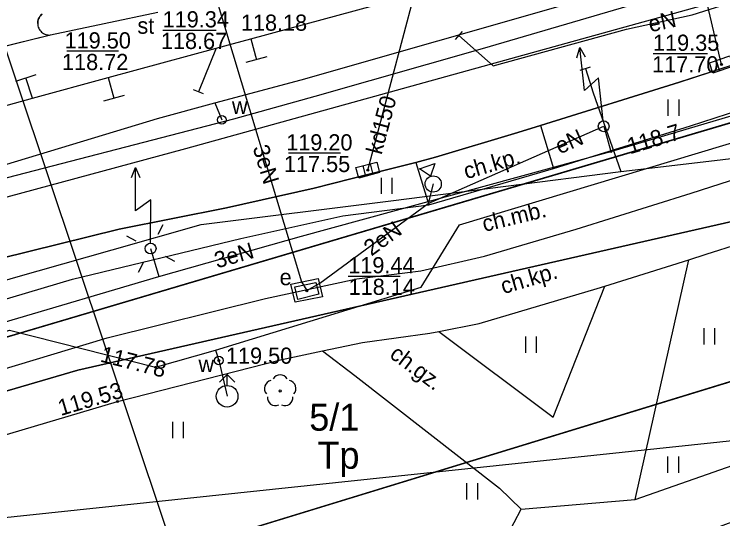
# Model space of a CAD drawing. Extents: x 6432121 to 6432331, y 5662538 to 5662686.
# Drawn here: x 6432193.67 to 6432226.48, y 5662623.53 to 5662646.9 of the extents above; entities that cross this region are included whole.
import ezdxf

# ---------------------------------------------------------------- set-up
doc = ezdxf.new("R2010")
doc.units = 0
for name, color, linetype in [('Warstwa 1', 7, 'Continuous'), ('Warstwa 11', 7, 'Continuous'), ('Warstwa 12', 7, 'Continuous'), ('Warstwa 13', 7, 'Continuous'), ('Warstwa 14', 7, 'Continuous'), ('Warstwa 15', 7, 'Continuous'), ('Warstwa 19', 7, 'Continuous'), ('Warstwa 2', 7, 'Continuous'), ('Warstwa 20', 7, 'Continuous'), ('Warstwa 21', 7, 'Continuous'), ('Warstwa 25', 7, 'Continuous'), ('Warstwa 4', 7, 'Continuous'), ('Warstwa 40', 7, 'Continuous'), ('Warstwa 5', 7, 'Continuous'), ('Warstwa 6', 7, 'Continuous'), ('Warstwa 8', 7, 'Continuous'), ('Warstwa 9', 7, 'Continuous')]:
    doc.layers.add(name, color=color, linetype=linetype)

msp = doc.modelspace()

# ---------------------------------------------------------------- linework, layer by layer
at = {"layer": 'Warstwa 1'}
for p, q in [((6432166.394, 5662623.975), (6432234.842, 5662644.244)), ((6432166.394, 5662623.975), (6432234.842, 5662644.244)), ((6432193.86, 5662619.79), (6432228.29, 5662630.34)), ((6432193.86, 5662619.79), (6432228.29, 5662630.34))]:
    msp.add_line(p, q, dxfattribs=at)
at = {"layer": 'Warstwa 11'}
msp.add_lwpolyline([(6432206.48, 5662634.4), (6432207.74, 5662634.66), (6432207.95, 5662633.81), (6432206.68, 5662633.56)], close=True, dxfattribs=at)
msp.add_circle((6432205.986, 5662629.455), 0.05, dxfattribs=at)
for centre, start, end in [((6432205.986, 5662629.83), 30.1471, 149.8529), ((6432205.629, 5662629.571), 102.1471, 221.8529), ((6432206.343, 5662629.571), 318.1471, 77.8529), ((6432205.766, 5662629.152), 174.1471, 293.8529), ((6432206.206, 5662629.152), 246.1471, 5.8529)]:
    msp.add_arc(centre, 0.375, start, end, dxfattribs=at)
at = {"layer": 'Warstwa 12'}
for points in [[(6432248.82, 5662629.93), (6432248.54, 5662629.72), (6432247.48, 5662630.2), (6432247.186, 5662630.33), (6432247.012, 5662630.407), (6432246.73, 5662630.84), (6432246.374, 5662630.582), (6432219.55, 5662620.66), (6432213.49, 5662610.33), (6432213.18, 5662609.798), (6432212.84, 5662609.97), (6432201.94, 5662619.39), (6432188.48, 5662659.63), (6432188.372, 5662660.264), (6432188.26, 5662660.96), (6432187.54, 5662663.58), (6432189.456, 5662664.144), (6432190.073, 5662664.038), (6432190.591, 5662664.478), (6432199.77, 5662667.18), (6432202.78, 5662668.86), (6432236.07, 5662677.73), (6432238.751, 5662681.053)], [(6432190.996, 5662642.041), (6432194.526, 5662643.006), (6432198.018, 5662643.972), (6432203.026, 5662645.328), (6432204.628, 5662645.761), (6432211.976, 5662647.774), (6432214.839, 5662648.562), (6432217.625, 5662649.417), (6432219.194, 5662649.979), (6432224.613, 5662651.789), (6432231.741, 5662654.216), (6432231.921, 5662654.269), (6432237.616, 5662656.187), (6432239.128, 5662656.695), (6432250.011, 5662660.369)], [(6432243.16, 5662653.357), (6432238.818, 5662652.077), (6432231.878, 5662650.088), (6432222.396, 5662647.368), (6432215.333, 5662645.3), (6432207.594, 5662643.095), (6432203.827, 5662642.037), (6432191.669, 5662638.887), (6432188.536, 5662637.951), (6432178.127, 5662635.09), (6432171.153, 5662633.111), (6432168.815, 5662632.536), (6432160.001, 5662630.035), (6432149.66, 5662627.205), (6432148.406, 5662626.88), (6432146.819, 5662626.408)], [(6432158.82, 5662630.77), (6432175.75, 5662635.097), (6432183.256, 5662637.281), (6432187.49, 5662638.459), (6432193.338, 5662639.961), (6432200.302, 5662642.068), (6432202.966, 5662642.795), (6432206.953, 5662643.86), (6432219.613, 5662647.474), (6432231.967, 5662650.923), (6432237.55, 5662652.52)], [(6432148.933, 5662626.337), (6432149.745, 5662626.416), (6432159.721, 5662629.206), (6432169.939, 5662632.014), (6432176.484, 5662633.766), (6432189.566, 5662637.418), (6432201.613, 5662640.684), (6432214.385, 5662644.209), (6432225.797, 5662647.387), (6432236.718, 5662650.384), (6432240.909, 5662651.556), (6432241.641, 5662651.786)], [(6432226.41, 5662644.57), (6432224.724, 5662651.826)], [(6432246.73, 5662630.84), (6432246.66, 5662631.45), (6432245.74, 5662640.67), (6432245.267, 5662641.347), (6432244.6, 5662641.33), (6432196.62, 5662630.41), (6432162.36, 5662620.4), (6432161.76, 5662619.96), (6432161.08, 5662620.39), (6432144.64, 5662638.75), (6432139.05, 5662643.99), (6432134.66, 5662649.12), (6432133.76, 5662650.98), (6432133.196, 5662651.358)], [(6432202.884, 5662648.217), (6432202.97, 5662647.8), (6432206.97, 5662634.51), (6432207.214, 5662634.107)], [(6432210.04, 5662639.68), (6432212.211, 5662647.839)], [(6432214.26, 5662645.92), (6432215.85, 5662644.51), (6432222.01, 5662646.2), (6432225.06, 5662646.87), (6432228.01, 5662647.82)], [(6432178.74, 5662628.37), (6432200.37, 5662634.75), (6432206.97, 5662636.63), (6432221.29, 5662640.54), (6432232.17, 5662643.77), (6432238.49, 5662646.33), (6432240.86, 5662647.51), (6432243.86, 5662639.62), (6432246.18, 5662638.12), (6432265.49, 5662644.1), (6432264.97, 5662645.92)], [(6432157.15, 5662630.3), (6432157.97, 5662630.56), (6432158.44, 5662630.26), (6432165.06, 5662623.42), (6432193.45, 5662632.27), (6432200.21, 5662630.55), (6432202.99, 5662631.34), (6432212.51, 5662634.26), (6432214.29, 5662637.14), (6432238.97, 5662644.59), (6432245.32, 5662646.8), (6432246.36, 5662647.14)], [(6432203.026, 5662645.328), (6432202.198, 5662643.31)], [(6432220.113, 5662644.388), (6432220.471, 5662643.26), (6432221.761, 5662639.612)], [(6432202.966, 5662642.795), (6432203.284, 5662642.007)], [(6432213.07, 5662639.04), (6432212.84, 5662638.14), (6432220.96, 5662641.71)], [(6432220.96, 5662641.71), (6432221.29, 5662640.54)], [(6432161.76, 5662619.96), (6432162.36, 5662620.4), (6432196.62, 5662630.41), (6432244.6, 5662641.33), (6432245.267, 5662641.347)], [(6432158.701, 5662622.869), (6432165.926, 5662625.245), (6432172.229, 5662627.304), (6432174.219, 5662627.95), (6432176.441, 5662629.705), (6432181.234, 5662631.061), (6432188.238, 5662633.065), (6432193.646, 5662634.689), (6432198.21, 5662635.991), (6432202.329, 5662637.16), (6432211.111, 5662638.251), (6432221.761, 5662639.612), (6432226.359, 5662640.162), (6432233.564, 5662641.03)], [(6432207.214, 5662634.107), (6432207.82, 5662634.44), (6432212.84, 5662638.14)], [(6432199.99, 5662636.05), (6432200.37, 5662634.75)], [(6432202.99, 5662631.34), (6432203.15, 5662630.87), (6432203.49, 5662629.42), (6432203.53, 5662629.21)], [(6432249.05, 5662629.25), (6432248.64, 5662629.45), (6432162.596, 5662620.344), (6432161.76, 5662619.96)]]:
    msp.add_lwpolyline(points, dxfattribs=at)
at = {"layer": 'Warstwa 14'}
for p, q in [((6432200.55, 5662646.164), (6432203.024, 5662646.164)), ((6432198.499, 5662645.193), (6432196.107, 5662645.193)), ((6432223.251, 5662645.08), (6432225.764, 5662645.08)), ((6432208.78, 5662640.47), (6432206.365, 5662640.47)), ((6432209.139, 5662634.777), (6432211.539, 5662634.777))]:
    msp.add_line(p, q, dxfattribs=at)
for centre in [(6432226.41, 5662644.57), (6432221.29, 5662640.54), (6432210.04, 5662639.68), (6432207.216, 5662634.091), (6432203.15, 5662630.87), (6432200.21, 5662630.55)]:
    msp.add_circle(centre, 0.045, dxfattribs=at)
at = {"layer": 'Warstwa 19'}
for p, q in [((6432204.628, 5662645.761), (6432204.885, 5662644.795)), ((6432205.368, 5662644.923), (6432204.401, 5662644.666)), ((6432193.743, 5662643.804), (6432194.695, 5662644.111)), ((6432194.526, 5662643.006), (6432194.219, 5662643.958)), ((6432198.018, 5662643.972), (6432198.285, 5662643.008)), ((6432198.766, 5662643.141), (6432197.803, 5662642.875))]:
    msp.add_line(p, q, dxfattribs=at)
at = {"layer": 'Warstwa 2'}
msp.add_circle((6432199.99, 5662636.05), 0.25, dxfattribs=at)
at = {"layer": 'Warstwa 20'}
for p, q in [((6432214.094, 5662645.733), (6432214.426, 5662646.107)), ((6432219.875, 5662644.312), (6432220.351, 5662644.464)), ((6432202.429, 5662643.215), (6432201.967, 5662643.405))]:
    msp.add_line(p, q, dxfattribs=at)
at = {"layer": 'Warstwa 25'}
msp.add_circle((6432198.46, 5662628.97), 0.045, dxfattribs=at)
at = {"layer": 'Warstwa 4'}
for p, q in [((6432226.164, 5662644.75), (6432226.325, 5662644.277)), ((6432209.808, 5662639.878), (6432209.933, 5662639.394)), ((6432210.147, 5662639.966), (6432210.272, 5662639.482))]:
    msp.add_line(p, q, dxfattribs=at)
for points in [[(6432225.856, 5662644.645), (6432226.803, 5662644.968), (6432226.964, 5662644.495), (6432226.017, 5662644.172)], [(6432209.493, 5662639.797), (6432210.461, 5662640.047), (6432210.587, 5662639.563), (6432209.619, 5662639.313)], [(6432206.67, 5662634.27), (6432207.64, 5662634.48), (6432207.77, 5662633.93), (6432206.8, 5662633.69)]]:
    msp.add_lwpolyline(points, close=True, dxfattribs=at)
for points in [[(6432200.337, 5662636.715), (6432200.568, 5662637.158)], [(6432199.325, 5662636.397), (6432198.882, 5662636.628)], [(6432199.643, 5662635.385), (6432199.412, 5662634.942)], [(6432200.655, 5662635.703), (6432201.098, 5662635.472)], [(6432203.176, 5662629.856), (6432203.53, 5662630.21)], [(6432203.884, 5662629.856), (6432203.53, 5662630.21)], [(6432203.53, 5662629.71), (6432203.53, 5662630.21)]]:
    msp.add_lwpolyline(points, dxfattribs=at)
for centre, radius in [((6432203.284, 5662642.007), 0.2), ((6432199.99, 5662636.05), 0.25), ((6432203.15, 5662630.87), 0.2), ((6432203.53, 5662629.21), 0.5)]:
    msp.add_circle(centre, radius, dxfattribs=at)
at = {"layer": 'Warstwa 40'}
for points in [[(6432219.716, 5662644.885), (6432219.861, 5662645.363), (6432220.105, 5662644.927)], [(6432220.933, 5662641.959), (6432220.718, 5662643.947), (6432220.076, 5662643.375), (6432219.861, 5662645.363)], [(6432199.097, 5662639.34), (6432199.293, 5662639.8), (6432199.488, 5662639.34)], [(6432199.99, 5662636.3), (6432199.992, 5662638.3), (6432199.291, 5662637.8), (6432199.293, 5662639.8)]]:
    msp.add_lwpolyline(points, dxfattribs=at)
msp.add_lwpolyline([(6432212.948, 5662639.395), (6432212.432, 5662639.746), (6432213.141, 5662639.989)], close=True, dxfattribs=at)
for centre, radius in [((6432220.96, 5662641.71), 0.25), ((6432213.07, 5662639.04), 0.375), ((6432199.99, 5662636.05), 0.25)]:
    msp.add_circle(centre, radius, dxfattribs=at)
at = {"layer": 'Warstwa 5'}
for p, q in [((6432224.47, 5662643.76), (6432232.6, 5662646.38)), ((6432224.98, 5662641.73), (6432233.72, 5662644.59)), ((6432218.03, 5662641.75), (6432224.47, 5662643.76)), ((6432223.951, 5662642.196), (6432223.951, 5662642.946)), ((6432224.451, 5662642.196), (6432224.451, 5662642.946)), ((6432218.03, 5662641.75), (6432218.63, 5662639.76)), ((6432218.63, 5662639.76), (6432224.98, 5662641.73)), ((6432210.1, 5662639.49), (6432212.27, 5662640.04)), ((6432212.27, 5662640.04), (6432212.86, 5662638.08)), ((6432207.56, 5662638.84), (6432210.1, 5662639.49)), ((6432210.671, 5662638.581), (6432210.671, 5662639.331)), ((6432211.171, 5662638.581), (6432211.171, 5662639.331)), ((6432203.5, 5662637.94), (6432207.56, 5662638.84)), ((6432208.88, 5662637.57), (6432212.86, 5662638.08)), ((6432198.54, 5662636.94), (6432203.5, 5662637.94)), ((6432204.16, 5662636.52), (6432208.88, 5662637.57)), ((6432225.71, 5662635.79), (6432230.203, 5662637.238)), ((6432192.97, 5662635.57), (6432198.54, 5662636.94)), ((6432196.38, 5662634.63), (6432204.16, 5662636.52)), ((6432224.895, 5662635.533), (6432225.71, 5662635.79)), ((6432222.416, 5662624.428), (6432224.895, 5662635.533)), ((6432177.71, 5662629.07), (6432196.38, 5662634.63)), ((6432215.2, 5662632.58), (6432220.66, 5662634.2)), ((6432218.629, 5662628.238), (6432221.017, 5662634.312)), ((6432220.66, 5662634.2), (6432221.017, 5662634.312)), ((6432213.322, 5662632.209), (6432215.2, 5662632.58)), ((6432213.322, 5662632.209), (6432218.629, 5662628.238)), ((6432225.607, 5662631.61), (6432225.607, 5662632.36)), ((6432226.107, 5662631.61), (6432226.107, 5662632.36)), ((6432217.357, 5662631.221), (6432217.357, 5662631.971)), ((6432217.857, 5662631.221), (6432217.857, 5662631.971)), ((6432206, 5662630.9), (6432207.952, 5662631.311)), ((6432207.952, 5662631.311), (6432209.437, 5662630.176)), ((6432198.46, 5662628.97), (6432206, 5662630.9)), ((6432209.437, 5662630.176), (6432216.135, 5662624.959)), ((6432179.89, 5662623.47), (6432198.46, 5662628.97)), ((6432201.011, 5662627.271), (6432201.011, 5662628.021)), ((6432201.511, 5662627.271), (6432201.511, 5662628.021)), ((6432222.416, 5662624.428), (6432230.095, 5662627.121)), ((6432223.931, 5662625.669), (6432223.931, 5662626.419)), ((6432224.431, 5662625.669), (6432224.431, 5662626.419)), ((6432214.633, 5662624.43), (6432214.633, 5662625.18)), ((6432215.133, 5662624.43), (6432215.133, 5662625.18)), ((6432216.135, 5662624.959), (6432217.146, 5662623.978)), ((6432214.929, 5662619.809), (6432217.146, 5662623.978))]:
    msp.add_line(p, q, dxfattribs=at)
at = {"layer": 'Warstwa 6'}
for points in [[(6432234.842, 5662644.244), (6432245.39, 5662639.916), (6432244.087, 5662648.722), (6432241.262, 5662679.658), (6432232.544, 5662677.413), (6432183.398, 5662664.76), (6432164.325, 5662660.371), (6432136.954, 5662653.004), (6432141.907, 5662600.47), (6432147.05, 5662605.45), (6432164.332, 5662622.19), (6432166.394, 5662623.975)], [(6432166.394, 5662623.975), (6432164.332, 5662622.19), (6432180.9, 5662615.82), (6432193.86, 5662619.79), (6432228.29, 5662630.34), (6432246.69, 5662636.13), (6432245.39, 5662639.916), (6432234.842, 5662644.244)], [(6432259.074, 5662585.787), (6432263.163, 5662588.197), (6432246.69, 5662636.13), (6432228.29, 5662630.34), (6432193.86, 5662619.79), (6432180.9, 5662615.82)]]:
    msp.add_lwpolyline(points, close=True, dxfattribs=at)
for points in [[(6432194.973, 5662646.909), (6432194.93, 5662646.873), (6432194.891, 5662646.832), (6432194.857, 5662646.788), (6432194.827, 5662646.74), (6432194.803, 5662646.689), (6432194.784, 5662646.636), (6432194.771, 5662646.582), (6432194.763, 5662646.526), (6432194.761, 5662646.47), (6432194.765, 5662646.414), (6432194.774, 5662646.359), (6432194.79, 5662646.305), (6432194.811, 5662646.252), (6432194.837, 5662646.203), (6432194.868, 5662646.156), (6432194.904, 5662646.113), (6432194.944, 5662646.073), (6432194.988, 5662646.038), (6432195.035, 5662646.008), (6432195.085, 5662645.983), (6432195.138, 5662645.963), (6432195.192, 5662645.948), (6432195.248, 5662645.94), (6432195.304, 5662645.937), (6432195.36, 5662645.94), (6432200.32, 5662647)], [(6432232.6, 5662646.38), (6432224.47, 5662643.76), (6432218.03, 5662641.75), (6432216.98, 5662641.42), (6432213.18, 5662640.28), (6432212.27, 5662640.04), (6432210.1, 5662639.49), (6432207.56, 5662638.84), (6432203.5, 5662637.94), (6432198.54, 5662636.94), (6432192.97, 5662635.57)], [(6432164.1, 5662636.95), (6432182.55, 5662642.59), (6432187.28, 5662643.96), (6432195.36, 5662645.94)]]:
    msp.add_lwpolyline(points, dxfattribs=at)
at = {"layer": 'Warstwa 8'}
for p, q in [((6432194.891, 5662646.832), (6432194.93, 5662646.873)), ((6432194.93, 5662646.873), (6432194.973, 5662646.909)), ((6432195.36, 5662645.94), (6432200.32, 5662647)), ((6432194.763, 5662646.526), (6432194.771, 5662646.582)), ((6432194.771, 5662646.582), (6432194.784, 5662646.636)), ((6432194.784, 5662646.636), (6432194.803, 5662646.689)), ((6432194.803, 5662646.689), (6432194.827, 5662646.74)), ((6432194.827, 5662646.74), (6432194.857, 5662646.788)), ((6432194.857, 5662646.788), (6432194.891, 5662646.832)), ((6432194.761, 5662646.47), (6432194.763, 5662646.526)), ((6432194.761, 5662646.47), (6432194.765, 5662646.414)), ((6432194.765, 5662646.414), (6432194.774, 5662646.359)), ((6432194.774, 5662646.359), (6432194.79, 5662646.305)), ((6432194.79, 5662646.305), (6432194.811, 5662646.252)), ((6432194.811, 5662646.252), (6432194.837, 5662646.203)), ((6432194.837, 5662646.203), (6432194.868, 5662646.156)), ((6432224.47, 5662643.76), (6432232.6, 5662646.38)), ((6432187.28, 5662643.96), (6432195.36, 5662645.94)), ((6432187.28, 5662643.96), (6432195.36, 5662645.94)), ((6432194.868, 5662646.156), (6432194.904, 5662646.113)), ((6432194.904, 5662646.113), (6432194.944, 5662646.073)), ((6432194.944, 5662646.073), (6432194.988, 5662646.038)), ((6432194.988, 5662646.038), (6432195.035, 5662646.008)), ((6432195.035, 5662646.008), (6432195.085, 5662645.983)), ((6432195.085, 5662645.983), (6432195.138, 5662645.963)), ((6432195.138, 5662645.963), (6432195.192, 5662645.948)), ((6432195.192, 5662645.948), (6432195.248, 5662645.94)), ((6432195.248, 5662645.94), (6432195.304, 5662645.937)), ((6432195.304, 5662645.937), (6432195.36, 5662645.94)), ((6432218.03, 5662641.75), (6432224.47, 5662643.76)), ((6432216.98, 5662641.42), (6432218.03, 5662641.75)), ((6432213.18, 5662640.28), (6432216.98, 5662641.42)), ((6432210.1, 5662639.49), (6432212.27, 5662640.04)), ((6432212.27, 5662640.04), (6432213.18, 5662640.28)), ((6432207.56, 5662638.84), (6432210.1, 5662639.49)), ((6432203.5, 5662637.94), (6432207.56, 5662638.84)), ((6432198.54, 5662636.94), (6432203.5, 5662637.94)), ((6432192.97, 5662635.57), (6432198.54, 5662636.94))]:
    msp.add_line(p, q, dxfattribs=at)
at = {"layer": 'Warstwa 9'}
for p, q in [((6432194.891, 5662646.832), (6432194.93, 5662646.873)), ((6432194.93, 5662646.873), (6432194.973, 5662646.909)), ((6432195.36, 5662645.94), (6432200.32, 5662647)), ((6432194.763, 5662646.526), (6432194.771, 5662646.582)), ((6432194.771, 5662646.582), (6432194.784, 5662646.636)), ((6432194.784, 5662646.636), (6432194.803, 5662646.689)), ((6432194.803, 5662646.689), (6432194.827, 5662646.74)), ((6432194.827, 5662646.74), (6432194.857, 5662646.788)), ((6432194.857, 5662646.788), (6432194.891, 5662646.832)), ((6432194.761, 5662646.47), (6432194.763, 5662646.526)), ((6432194.761, 5662646.47), (6432194.765, 5662646.414)), ((6432194.765, 5662646.414), (6432194.774, 5662646.359)), ((6432194.774, 5662646.359), (6432194.79, 5662646.305)), ((6432194.79, 5662646.305), (6432194.811, 5662646.252)), ((6432194.811, 5662646.252), (6432194.837, 5662646.203)), ((6432194.837, 5662646.203), (6432194.868, 5662646.156)), ((6432194.868, 5662646.156), (6432194.904, 5662646.113)), ((6432194.904, 5662646.113), (6432194.944, 5662646.073)), ((6432194.944, 5662646.073), (6432194.988, 5662646.038)), ((6432194.988, 5662646.038), (6432195.035, 5662646.008)), ((6432195.035, 5662646.008), (6432195.085, 5662645.983)), ((6432195.085, 5662645.983), (6432195.138, 5662645.963)), ((6432195.138, 5662645.963), (6432195.192, 5662645.948)), ((6432195.192, 5662645.948), (6432195.248, 5662645.94)), ((6432195.248, 5662645.94), (6432195.304, 5662645.937)), ((6432195.304, 5662645.937), (6432195.36, 5662645.94)), ((6432224.98, 5662641.73), (6432233.72, 5662644.59)), ((6432216.98, 5662641.42), (6432218.03, 5662641.75)), ((6432218.03, 5662641.75), (6432218.63, 5662639.76)), ((6432218.63, 5662639.76), (6432224.98, 5662641.73)), ((6432225.01, 5662638.61), (6432235.12, 5662641.89)), ((6432225.01, 5662638.61), (6432235.12, 5662641.89)), ((6432213.18, 5662640.28), (6432216.98, 5662641.42)), ((6432212.27, 5662640.04), (6432213.18, 5662640.28)), ((6432212.27, 5662640.04), (6432212.86, 5662638.08)), ((6432212.86, 5662638.08), (6432218.63, 5662639.76)), ((6432212.86, 5662638.08), (6432218.63, 5662639.76)), ((6432219.68, 5662636.94), (6432225.01, 5662638.61)), ((6432219.68, 5662636.94), (6432225.01, 5662638.61)), ((6432208.88, 5662637.57), (6432212.86, 5662638.08)), ((6432204.16, 5662636.52), (6432208.88, 5662637.57)), ((6432225.71, 5662635.79), (6432230.203, 5662637.238)), ((6432215.45, 5662635.7), (6432219.68, 5662636.94)), ((6432215.45, 5662635.7), (6432219.68, 5662636.94)), ((6432196.38, 5662634.63), (6432204.16, 5662636.52)), ((6432224.895, 5662635.533), (6432225.71, 5662635.79)), ((6432212.5, 5662635.02), (6432215.45, 5662635.7)), ((6432212.5, 5662635.02), (6432215.45, 5662635.7)), ((6432221.017, 5662634.312), (6432224.895, 5662635.533)), ((6432221.017, 5662634.312), (6432224.895, 5662635.533)), ((6432222.416, 5662624.428), (6432224.895, 5662635.533)), ((6432209.54, 5662634.64), (6432212.5, 5662635.02)), ((6432209.54, 5662634.64), (6432212.5, 5662635.02)), ((6432177.71, 5662629.07), (6432196.38, 5662634.63)), ((6432205.3, 5662633.73), (6432209.54, 5662634.64)), ((6432205.3, 5662633.73), (6432209.54, 5662634.64)), ((6432215.2, 5662632.58), (6432220.66, 5662634.2)), ((6432218.629, 5662628.238), (6432221.017, 5662634.312)), ((6432220.66, 5662634.2), (6432221.017, 5662634.312)), ((6432197.98, 5662631.92), (6432205.3, 5662633.73)), ((6432197.98, 5662631.92), (6432205.3, 5662633.73)), ((6432213.322, 5662632.209), (6432215.2, 5662632.58)), ((6432209.8, 5662631.7), (6432212.92, 5662632.13)), ((6432209.8, 5662631.7), (6432212.92, 5662632.13)), ((6432212.92, 5662632.13), (6432213.322, 5662632.209)), ((6432212.92, 5662632.13), (6432213.322, 5662632.209)), ((6432213.322, 5662632.209), (6432218.629, 5662628.238)), ((6432179.18, 5662626.28), (6432197.98, 5662631.92)), ((6432179.18, 5662626.28), (6432197.98, 5662631.92)), ((6432207.952, 5662631.311), (6432209.8, 5662631.7)), ((6432207.952, 5662631.311), (6432209.8, 5662631.7)), ((6432206, 5662630.9), (6432207.952, 5662631.311)), ((6432207.952, 5662631.311), (6432209.437, 5662630.176)), ((6432198.46, 5662628.97), (6432206, 5662630.9)), ((6432209.437, 5662630.176), (6432216.135, 5662624.959)), ((6432179.89, 5662623.47), (6432198.46, 5662628.97)), ((6432222.416, 5662624.428), (6432230.095, 5662627.121)), ((6432216.135, 5662624.959), (6432217.146, 5662623.978)), ((6432217.146, 5662623.978), (6432222.416, 5662624.428)), ((6432217.146, 5662623.978), (6432222.416, 5662624.428)), ((6432214.929, 5662619.809), (6432217.146, 5662623.978))]:
    msp.add_line(p, q, dxfattribs=at)

# ---------------------------------------------------------------- texts
at = {"layer": 'Warstwa 13'}
for s, rotation, p in [('eN', 12.3873, (6432223.12, 5662646.06)), ('kd150', 75.0976, (6432210.677, 5662640.362)), ('eN', 23.7319, (6432218.924, 5662640.406)), ('3eN', 286.7482, (6432204.708, 5662640.725)), ('2eN', 36.3943, (6432210.209, 5662635.673)), ('3eN', 15.8996, (6432203.064, 5662635.127))]:
    msp.add_text(s, height=0.75, rotation=rotation, dxfattribs=at).set_placement(p)
at = {"layer": 'Warstwa 14'}
for s, p in [('118.18', (6432204.166, 5662646.134)), ('118.67', (6432200.464, 5662645.289)), ('118.72', (6432195.888, 5662644.313)), ('117.70', (6432223.201, 5662644.205)), ('117.55', (6432206.16, 5662639.591)), ('118.14', (6432209.154, 5662633.902))]:
    msp.add_text(s, height=0.75, dxfattribs=at).set_placement(p)
for s, rotation, p in [('118.7', 16.5356, (6432222.175, 5662640.411)), ('117.78', 345.7227, (6432197.621, 5662630.821))]:
    msp.add_text(s, height=0.75, rotation=rotation, dxfattribs=at).set_placement(p)
at = {"layer": 'Warstwa 15'}
for s, height, p in [('119.34', 0.75, (6432200.545, 5662646.289)), ('119.50', 0.75, (6432196.007, 5662645.313)), ('119.35', 0.75, (6432223.243, 5662645.205)), ('119.20', 0.75, (6432206.265, 5662640.591)), ('119.44', 0.75, (6432209.137, 5662634.902)), ('119.50', 0.75, (6432203.477, 5662630.714)), ('5/1', 1.25, (6432207.331, 5662627.614))]:
    msp.add_text(s, height=height, dxfattribs=at).set_placement(p)
at = {"layer": 'Warstwa 2'}
msp.add_text('Tp', height=1.25, dxfattribs=at).set_placement((6432207.707, 5662625.851))
at = {"layer": 'Warstwa 21'}
msp.add_text('st', height=0.75, dxfattribs=at).set_placement((6432199.378, 5662645.996))
at = {"layer": 'Warstwa 25'}
msp.add_text('119.53', height=0.75, rotation=16.4955, dxfattribs=at).set_placement((6432195.829, 5662628.293))
at = {"layer": 'Warstwa 5'}
for s, p in [('w', (6432203.754, 5662642.286)), ('e', (6432205.96, 5662634.351)), ('w', (6432202.204, 5662630.327))]:
    msp.add_text(s, height=0.75, dxfattribs=at).set_placement(p)
at = {"layer": 'Warstwa 9'}
for s, rotation, p in [('ch.kp.', 16.2319, (6432214.602, 5662639.255)), ('ch.mb.', 13.6536, (6432215.438, 5662636.817)), ('ch.kp.', 16.3408, (6432216.32, 5662633.935)), ('ch.gz.', 323.194, (6432211.002, 5662631.04))]:
    msp.add_text(s, height=0.75, rotation=rotation, dxfattribs=at).set_placement(p)

doc.saveas('drawing.dxf')
